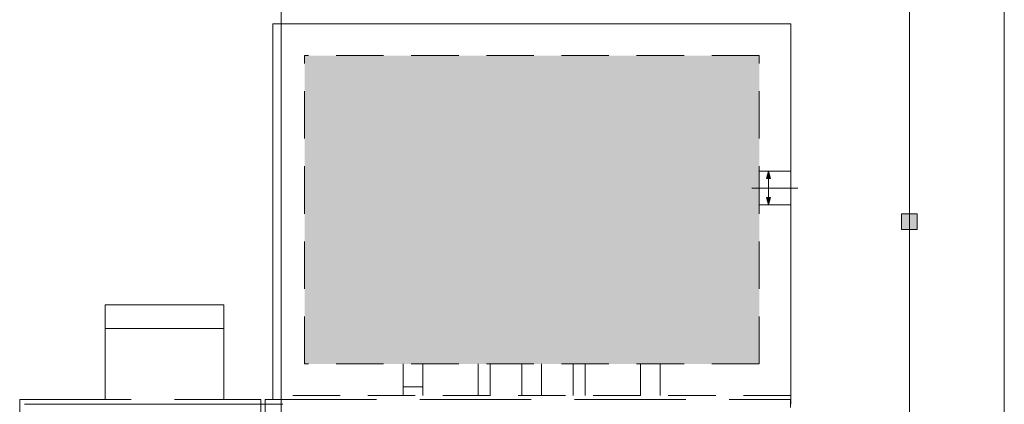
# Model space of a CAD drawing. Header units: millimetres. Extents: x 918404 to 1362154, y 4120617 to 4364104.
# Tile 286 of 649: x 1119919 to 1122410, y 4211830 to 4212803. Entities that reach past the tile are written whole.
import ezdxf

# ---------------------------------------------------------------- set-up
doc = ezdxf.new("R2010")
doc.units = ezdxf.units.MM
doc.header["$MEASUREMENT"] = 0
for name, pattern in [('Невидимая', [391.222223, 282.222223, -109]), ('Разомкнутая (копия)', [125, 80, -45]), ('Штриховая (копия)', [190, 120, -70]), ('Штрихштриховая', [1093.611073, 529.166651, -211.666656, 141.111112, -211.666656])]:
    doc.linetypes.add(name, pattern=pattern)
for name, color, linetype in [('+(газон)', 7, 'Continuous'), ('выноски', 7, 'Continuous'), ('Конструктив - Ограждающий', 7, 'Continuous')]:
    doc.layers.add(name, color=color, linetype=linetype)
for name, color, linetype, lineweight in [('+(газон)_Ном._пера__7', 7, 'Continuous', 18), ('0_Ном._пера__7_Ном._пера__7', 7, 'Continuous', 18), ('DIMS_Ном._пера__7', 7, 'Continuous', 18), ('Lines_Ном._пера__7', 7, 'Continuous', 18), ('выноски_Ном._пера__20', 20, 'Continuous', 18), ('выноски_Ном._пера__7', 7, 'Continuous', 18), ('Зоп. К._Ном._пера__1', 1, 'Continuous', 18), ('Конструктив - Ограждающий_Ном._пера__7', 7, 'Continuous', 18), ('надписи ВК_Ном._пера__1', 1, 'Continuous', 18)]:
    doc.layers.add(name, color=color, linetype=linetype, lineweight=lineweight)

# ---------------------------------------------------------------- blocks, each defined once
blk = doc.blocks.new('Стена_123', base_point=(1119965.2, 4211796.2))
at = {"layer": 'Конструктив - Ограждающий_Ном._пера__7', "linetype": 'Continuous', "flags": 128}
for points in [[(1120585.2, 4211830.2), (1119931.2, 4211830.2)], [(1119991.2, 4211794.2), (1120477.2, 4211794.2)], [(1120501.2, 4211794.2), (1120553.2, 4211794.2)]]:
    blk.add_lwpolyline(points, dxfattribs=at)
blk = doc.blocks.new('Колонна_447', base_point=(1122169.8, 4212292.2))
at = {"layer": '+(газон)', "linetype": 'Continuous', "lineweight": 0, "true_color": 0x000000}
blk.add_hatch(color=18, dxfattribs=at).paths.add_polyline_path([(1122189.8, 4212312.2), (1122149.8, 4212312.2), (1122149.8, 4212272.2), (1122189.8, 4212272.2)])
at = {"layer": '+(газон)_Ном._пера__7', "linetype": 'Continuous', "flags": 128}
blk.add_lwpolyline([(1122189.8, 4212312.2), (1122149.8, 4212312.2), (1122149.8, 4212272.2), (1122189.8, 4212272.2)], close=True, dxfattribs=at)
blk = doc.blocks.new('Линия_71', base_point=(1121813.1, 4212419.8))
at = {"layer": 'выноски_Ном._пера__20', "linetype": 'Continuous'}
for points in [[(1121813.1, 4212419.8), (1121808.1, 4212401.1), (1121818.1, 4212401.1)], [(1121813.1, 4212334.6), (1121818.1, 4212353.3), (1121808.1, 4212353.3)]]:
    blk.add_hatch(color=256, dxfattribs=at).paths.add_polyline_path(points)
for p, q in [((1121813.1, 4212419.8), (1121808.1, 4212401.1)), ((1121813.1, 4212419.8), (1121818.1, 4212401.1)), ((1121818.1, 4212401.1), (1121808.1, 4212401.1)), ((1121813.1, 4212334.6), (1121808.1, 4212353.3)), ((1121808.1, 4212353.3), (1121818.1, 4212353.3)), ((1121813.1, 4212334.6), (1121818.1, 4212353.3))]:
    blk.add_line(p, q, dxfattribs=at)
at = {"layer": 'выноски_Ном._пера__7', "linetype": 'Continuous'}
blk.add_line((1121813.1, 4212401.1), (1121813.1, 4212353.3), dxfattribs=at)

msp = doc.modelspace()

# ---------------------------------------------------------------- hatches: boundary and pattern name
at = {"layer": 'Зоп. К._Ном._пера__1', "linetype": 'Continuous', "lineweight": 18}
msp.add_hatch(color=14, dxfattribs=at).paths.add_polyline_path([(1121789.8, 4211932.2), (1121789.8, 4212712.2), (1120639.8, 4212712.2), (1120639.8, 4211932.2)])

# ---------------------------------------------------------------- linework, layer by layer
at = {"layer": '0_Ном._пера__7_Ном._пера__7', "linetype": 'Continuous'}
for p, q in [((1122409.8, 4208946.2), (1122409.8, 4213332.2)), ((1122169.8, 4209292.2), (1122169.8, 4213092.2))]:
    msp.add_line(p, q, dxfattribs=at)
at = {"layer": 'DIMS_Ном._пера__7', "linetype": 'Штриховая (копия)'}
for p, q in [((1121789.8, 4212712.2), (1120639.8, 4212712.2)), ((1120639.8, 4211932.2), (1120639.8, 4212712.2)), ((1121789.8, 4211932.2), (1121789.8, 4212712.2)), ((1121789.8, 4211932.2), (1121789.8, 4212712.2)), ((1121789.8, 4211932.2), (1120639.8, 4211932.2)), ((1121869.8, 4211852.2), (1120559.8, 4211852.2)), ((1121869.2, 4210492.2), (1121869.2, 4211842.2))]:
    msp.add_line(p, q, dxfattribs=at)
at = {"layer": 'DIMS_Ном._пера__7', "linetype": 'Разомкнутая (копия)'}
for p, q in [((1121790, 4212419.8), (1121869.6, 4212419.8)), ((1121789.9, 4212334.6), (1121869.6, 4212334.6)), ((1120889.2, 4211932.5), (1120889.2, 4211842.2)), ((1120939.2, 4211932.6), (1120939.2, 4211842.2)), ((1121079.2, 4211932.6), (1121079.2, 4211842.2)), ((1121109.2, 4211932.6), (1121109.2, 4211842.2)), ((1121189.2, 4211932.5), (1121189.2, 4211842.2)), ((1121239.2, 4211932.6), (1121239.2, 4211842.2)), ((1121319.2, 4211932.6), (1121319.2, 4211842.2)), ((1121349.2, 4211932.6), (1121349.2, 4211842.2)), ((1121489.2, 4211932.5), (1121489.2, 4211789.6)), ((1121539.2, 4211932.6), (1121539.2, 4211769.7)), ((1120889.2, 4211874), (1120939.2, 4211874))]:
    msp.add_line(p, q, dxfattribs=at)
at = {"layer": 'DIMS_Ном._пера__7', "linetype": 'Штрихштриховая'}
msp.add_line((1121887.7, 4212377.2), (1121771.6, 4212377.2), dxfattribs=at)
at = {"layer": 'DIMS_Ном._пера__7', "linetype": 'Невидимая'}
for p, q in [((1119919.2, 4210492.2), (1119919.2, 4211842.2)), ((1119919.2, 4211842.2), (1120529.2, 4211842.2)), ((1120529.2, 4211742.2), (1120529.2, 4211842.2)), ((1120539.8, 4211842.2), (1121869.2, 4211842.2)), ((1120539.8, 4210492.2), (1120539.8, 4211842.2))]:
    msp.add_line(p, q, dxfattribs=at)
at = {"layer": 'Lines_Ном._пера__7', "linetype": 'Continuous'}
for p, q in [((1121869.8, 4212792.2), (1120559.8, 4212792.2)), ((1120559.8, 4211842.2), (1120559.8, 4212792.2)), ((1121869.8, 4211830.2), (1121869.8, 4212792.2)), ((1120135.2, 4211842.2), (1120135.2, 4212082.2)), ((1120435.2, 4212082.2), (1120135.2, 4212082.2)), ((1120435.2, 4211842.2), (1120435.2, 4212082.2)), ((1120435.2, 4212022.2), (1120135.2, 4212022.2))]:
    msp.add_line(p, q, dxfattribs=at)
at = {"layer": 'надписи ВК_Ном._пера__1', "linetype": 'Continuous'}
for p, q in [((1120580.6, 4213609), (1120580.6, 4209609)), ((1120580.6, 4209609), (1120580.6, 4213609))]:
    msp.add_line(p, q, dxfattribs=at)

# ---------------------------------------------------------------- block references
at = {"layer": '+(газон)'}
msp.add_blockref('Колонна_447', (1122169.8, 4212292.2), dxfattribs=at)
at = {"layer": 'выноски', "linetype": 'Continuous'}
msp.add_blockref('Линия_71', (1121813.1, 4212419.8), dxfattribs=at)
at = {"layer": 'Конструктив - Ограждающий'}
msp.add_blockref('Стена_123', (1119965.2, 4211796.2), dxfattribs=at)

doc.saveas('drawing.dxf')
